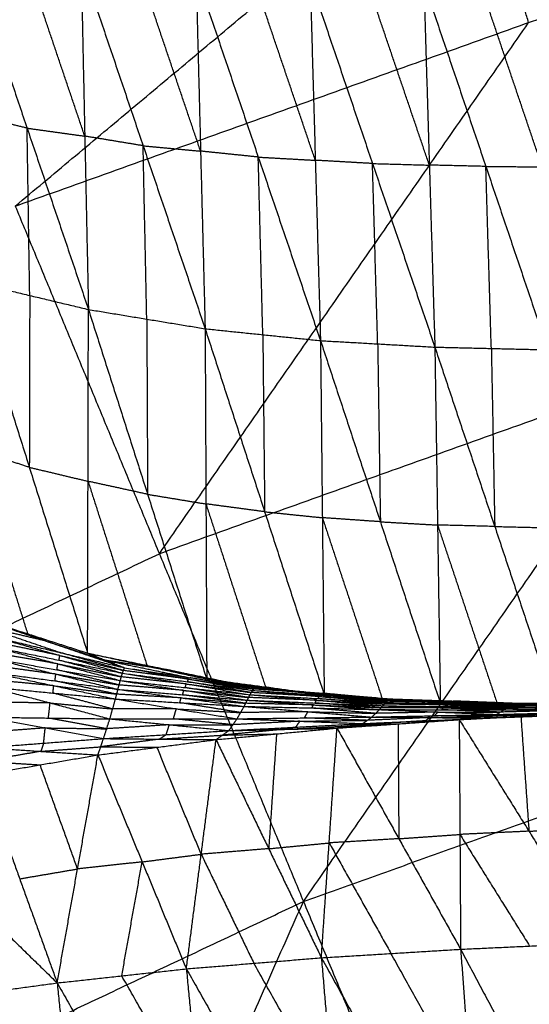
# Model space of a CAD drawing. Header units: millimetres. Extents: x -106 to 110, y -96 to 120.
# Tile 405 of 656: x -31.39 to -27.4, y 85.96 to 93.66. Entities that reach past the tile are written whole.
import ezdxf

# ---------------------------------------------------------------- set-up
doc = ezdxf.new("R2010")
doc.units = ezdxf.units.MM
doc.header["$MEASUREMENT"] = 0
doc.layers.add('Default', color=7, linetype='Continuous', true_color=0x000000)

msp = doc.modelspace()

# ---------------------------------------------------------------- linework, layer by layer
at = {"layer": 'Default'}
for points in [[(-31.4201, 92.202, 6.9532), (-27.8725, 95.1714, 7.4488), (-24.3249, 98.1408, 7.9444)], [(-27.4073, 93.6378, 6.9532), (-27.6399, 94.4046, 7.201), (-27.8725, 95.1714, 7.4488)], [(-31.4201, 92.202, 6.9532), (-27.4073, 93.6378, 6.9532), (-23.3945, 95.0736, 6.9532)], [(-29.1674, 86.7634, 5.5886), (-26.2809, 90.9185, 6.2709), (-23.3945, 95.0736, 6.9532)], [(-31.8064, 94.2299, 2.0379), (-31.3272, 92.8117, 2.0307), (-30.848, 91.3935, 2.0235)], [(-30.8767, 92.7494, 1.9065), (-31.1163, 93.4585, 1.9101), (-31.3559, 94.1676, 1.9137)], [(-30.9053, 94.1053, 1.7894), (-30.8767, 92.7494, 1.9065), (-30.848, 91.3935, 2.0235)], [(-30.9053, 94.1053, 1.7894), (-30.4206, 92.6741, 1.811), (-29.936, 91.2429, 1.8326)], [(-29.9715, 92.632, 1.707), (-30.2139, 93.3476, 1.6962), (-30.4562, 94.0632, 1.6854)], [(-30.0071, 94.0211, 1.5815), (-29.9715, 92.632, 1.707), (-29.936, 91.2429, 1.8326)], [(-30.0071, 94.0211, 1.5815), (-29.5207, 92.5855, 1.6289), (-29.0343, 91.1499, 1.6763)], [(-29.0747, 92.5605, 1.5432), (-29.3179, 93.2783, 1.5195), (-29.5611, 93.9961, 1.4958)], [(-29.1151, 93.9711, 1.4102), (-29.0747, 92.5605, 1.5432), (-29.0343, 91.1499, 1.6763)], [(-29.1151, 93.9711, 1.4102), (-28.6278, 92.5351, 1.4786), (-28.1404, 91.0991, 1.547)], [(-28.1835, 92.5227, 1.4076), (-28.4272, 93.2408, 1.3733), (-28.6709, 93.9588, 1.3391)], [(-28.2267, 93.9464, 1.2681), (-28.1835, 92.5227, 1.4076), (-28.1404, 91.0991, 1.547)], [(-28.2267, 93.9464, 1.2681), (-27.742, 92.5124, 1.3535), (-27.2574, 91.0784, 1.439)], [(-27.3016, 92.509, 1.2942), (-27.5439, 93.226, 1.2515), (-27.7862, 93.943, 1.2088)], [(-30.2937, 89.4827, 6.2709), (-28.8505, 91.5602, 6.612), (-27.4073, 93.6378, 6.9532)], [(-31.3272, 92.8117, 2.0307), (-31.5566, 92.8666, 2.0883), (-31.7861, 92.9214, 2.1458)], [(-31.3069, 91.5032, 2.1386), (-31.317, 92.1575, 2.0847), (-31.3272, 92.8117, 2.0307)], [(-31.3272, 92.8117, 2.0307), (-31.1019, 92.7806, 1.9686), (-30.8767, 92.7494, 1.9065)], [(-30.4206, 92.6741, 1.811), (-30.6486, 92.7117, 1.8587), (-30.8767, 92.7494, 1.9065)], [(-30.392, 91.3182, 1.928), (-30.4063, 91.9962, 1.8695), (-30.4206, 92.6741, 1.811)], [(-30.4206, 92.6741, 1.811), (-30.1961, 92.6531, 1.759), (-29.9715, 92.632, 1.707)], [(-29.5207, 92.5855, 1.6289), (-29.7461, 92.6088, 1.668), (-29.9715, 92.632, 1.707)], [(-29.4851, 91.1964, 1.7544), (-29.5029, 91.8909, 1.6917), (-29.5207, 92.5855, 1.6289)], [(-29.5207, 92.5855, 1.6289), (-29.2977, 92.573, 1.5861), (-29.0747, 92.5605, 1.5432)], [(-28.6278, 92.5351, 1.4786), (-28.8513, 92.5478, 1.5109), (-29.0747, 92.5605, 1.5432)], [(-28.5874, 91.1245, 1.6116), (-28.6076, 91.8298, 1.5451), (-28.6278, 92.5351, 1.4786)], [(-28.6278, 92.5351, 1.4786), (-28.4057, 92.5289, 1.4431), (-28.1835, 92.5227, 1.4076)], [(-27.742, 92.5124, 1.3535), (-27.9628, 92.5176, 1.3806), (-28.1835, 92.5227, 1.4076)], [(-27.6989, 91.0887, 1.493), (-27.7205, 91.8006, 1.4233), (-27.742, 92.5124, 1.3535)], [(-27.742, 92.5124, 1.3535), (-27.5218, 92.5107, 1.3239), (-27.3016, 92.509, 1.2942)], [(-31.4201, 92.202, 6.9532), (-30.2937, 89.4827, 6.2709), (-29.1674, 86.7634, 5.5886)], [(-31.7657, 91.6128, 2.2537), (-31.31, 90.1593, 2.6847), (-30.8544, 88.7058, 3.1157)], [(-31.7657, 91.6128, 2.2537), (-31.3069, 91.5032, 2.1386), (-30.848, 91.3935, 2.0235)], [(-31.3069, 91.5032, 2.1386), (-31.3085, 90.8313, 2.4117), (-31.31, 90.1593, 2.6847)], [(-30.8544, 88.7058, 3.1157), (-30.8512, 90.0497, 2.5696), (-30.848, 91.3935, 2.0235)], [(-30.848, 91.3935, 2.0235), (-30.392, 91.3182, 1.928), (-29.936, 91.2429, 1.8326)], [(-30.848, 91.3935, 2.0235), (-30.3856, 89.9479, 2.4985), (-29.9232, 88.5022, 2.9735)], [(-30.392, 91.3182, 1.928), (-30.3888, 90.6331, 2.2133), (-30.3856, 89.9479, 2.4985)], [(-29.936, 91.2429, 1.8326), (-29.9296, 89.8726, 2.403), (-29.9232, 88.5022, 2.9735)], [(-29.936, 91.2429, 1.8326), (-29.4851, 91.1964, 1.7544), (-29.0343, 91.1499, 1.6763)], [(-29.936, 91.2429, 1.8326), (-29.4707, 89.8114, 2.345), (-29.0053, 88.3798, 2.8573)], [(-29.4851, 91.1964, 1.7544), (-29.4779, 90.5039, 2.0497), (-29.4707, 89.8114, 2.345)], [(-29.0343, 91.1499, 1.6763), (-29.0198, 89.7649, 2.2668), (-29.0053, 88.3798, 2.8573)], [(-29.0343, 91.1499, 1.6763), (-28.5874, 91.1245, 1.6116), (-28.1404, 91.0991, 1.547)], [(-29.0343, 91.1499, 1.6763), (-28.5662, 89.733, 2.2183), (-28.0981, 88.316, 2.7603)], [(-28.5874, 91.1245, 1.6116), (-28.5768, 90.4287, 1.915), (-28.5662, 89.733, 2.2183)], [(-28.1404, 91.0991, 1.547), (-28.1192, 89.7076, 2.1537), (-28.0981, 88.316, 2.7603)], [(-28.1404, 91.0991, 1.547), (-27.6989, 91.0887, 1.493), (-27.2574, 91.0784, 1.439)], [(-28.1404, 91.0991, 1.547), (-27.6724, 89.6962, 2.1124), (-27.2043, 88.2934, 2.6778)], [(-27.6989, 91.0887, 1.493), (-27.6856, 90.3925, 1.8027), (-27.6724, 89.6962, 2.1124)], [(-26.2809, 90.9185, 6.2709), (-28.2873, 90.2006, 6.2709), (-30.2937, 89.4827, 6.2709)], [(-31.779, 90.3105, 2.7715), (-31.5512, 89.5837, 2.987), (-31.3234, 88.857, 3.2025)], [(-31.31, 90.1593, 2.6847), (-31.5445, 90.2349, 2.7281), (-31.779, 90.3105, 2.7715)], [(-31.31, 90.1593, 2.6847), (-31.0806, 90.1045, 2.6271), (-30.8512, 90.0497, 2.5696)], [(-30.8512, 90.0497, 2.5696), (-30.62, 89.3269, 2.8071), (-30.3888, 88.604, 3.0446)], [(-30.3856, 89.9479, 2.4985), (-30.6184, 89.9988, 2.534), (-30.8512, 90.0497, 2.5696)], [(-30.3856, 89.9479, 2.4985), (-30.1576, 89.9102, 2.4508), (-29.9296, 89.8726, 2.403)], [(-29.9296, 89.8726, 2.403), (-29.6969, 89.1568, 2.6592), (-29.4643, 88.441, 2.9154)], [(-29.4707, 89.8114, 2.345), (-29.7001, 89.842, 2.374), (-29.9296, 89.8726, 2.403)], [(-29.4707, 89.8114, 2.345), (-29.2452, 89.7881, 2.3059), (-29.0198, 89.7649, 2.2668)], [(-29.0198, 89.7649, 2.2668), (-28.7858, 89.0564, 2.5378), (-28.5517, 88.3479, 2.8088)], [(-28.5662, 89.733, 2.2183), (-28.793, 89.7489, 2.2426), (-29.0198, 89.7649, 2.2668)], [(-28.5662, 89.733, 2.2183), (-28.3427, 89.7203, 2.186), (-28.1192, 89.7076, 2.1537)], [(-28.1192, 89.7076, 2.1537), (-27.8852, 89.0061, 2.4364), (-27.6512, 88.3047, 2.7191)], [(-27.6724, 89.6962, 2.1124), (-27.8958, 89.7019, 2.133), (-28.1192, 89.7076, 2.1537)], [(-27.6724, 89.6962, 2.1124), (-27.4516, 89.6911, 2.0854), (-27.2308, 89.6859, 2.0584)], [(-33.8853, 87.784, 6.2709), (-32.0895, 88.6333, 6.2709), (-30.2937, 89.4827, 6.2709)], [(-29.1674, 86.7634, 5.5886), (-25.4265, 88.1019, 5.5886), (-21.6857, 89.4404, 5.5886)], [(-31.7923, 89.0081, 3.2892), (-31.3234, 88.857, 3.2025), (-30.8544, 88.7058, 3.1157)], [(-31.7923, 89.0081, 3.2892), (-31.1791, 88.7996, 3.1044), (-30.5659, 88.5911, 2.9196)], [(-31.6762, 88.9172, 3.1507), (-31.3696, 88.813, 3.0583), (-31.063, 88.7087, 2.9659)], [(-31.1791, 88.7996, 3.1044), (-31.4277, 88.8584, 3.1276), (-31.6762, 88.9172, 3.1507)], [(-31.5601, 88.8263, 3.0121), (-31.0711, 88.6874, 2.936), (-30.582, 88.5485, 2.86)], [(-31.5601, 88.8263, 3.0121), (-31.063, 88.7087, 2.9659), (-30.5659, 88.5911, 2.9196)], [(-31.3234, 88.857, 3.2025), (-31.2512, 88.8283, 3.1535), (-31.1791, 88.7996, 3.1044)], [(-31.1791, 88.7996, 3.1044), (-30.9446, 88.724, 3.0611), (-30.7101, 88.6484, 3.0177)], [(-31.5748, 88.7523, 2.9213), (-31.087, 88.6217, 2.8681), (-30.5992, 88.4912, 2.8148)], [(-31.5748, 88.7523, 2.9213), (-31.0784, 88.6504, 2.8906), (-30.582, 88.5485, 2.86)], [(-31.0711, 88.6874, 2.936), (-31.3192, 88.7384, 2.9514), (-31.5674, 88.7893, 2.9667)], [(-31.5887, 88.6604, 2.8516), (-31.1029, 88.5413, 2.819), (-30.6172, 88.4222, 2.7864)], [(-31.5887, 88.6604, 2.8516), (-31.0939, 88.5758, 2.8332), (-30.5992, 88.4912, 2.8148)], [(-31.087, 88.6217, 2.8681), (-31.3344, 88.664, 2.8773), (-31.5817, 88.7063, 2.8865)], [(-31.0784, 88.6504, 2.8906), (-31.0747, 88.6689, 2.9133), (-31.0711, 88.6874, 2.936)], [(-30.5906, 88.5199, 2.8374), (-30.8345, 88.5851, 2.864), (-31.0784, 88.6504, 2.8906)], [(-31.0711, 88.6874, 2.936), (-30.8225, 88.6286, 2.9129), (-30.5739, 88.5698, 2.8898)], [(-30.5739, 88.5698, 2.8898), (-30.8185, 88.6392, 2.9278), (-31.063, 88.7087, 2.9659)], [(-30.8544, 88.7058, 3.1157), (-30.7101, 88.6484, 3.0177), (-30.5659, 88.5911, 2.9196)], [(-30.8544, 88.7058, 3.1157), (-30.3888, 88.604, 3.0446), (-29.9232, 88.5022, 2.9735)], [(-30.8544, 88.7058, 3.1157), (-30.2005, 88.5709, 2.9749), (-29.5467, 88.436, 2.8341)], [(-30.7101, 88.6484, 3.0177), (-30.3832, 88.581, 2.9473), (-30.0563, 88.5135, 2.8769)], [(-30.2005, 88.5709, 2.9749), (-30.4553, 88.6097, 2.9963), (-30.7101, 88.6484, 3.0177)], [(-31.1029, 88.5413, 2.819), (-31.349, 88.5743, 2.8237), (-31.5952, 88.6074, 2.8284)], [(-31.0939, 88.5758, 2.8332), (-31.0905, 88.5988, 2.8507), (-31.087, 88.6217, 2.8681)], [(-30.6082, 88.4567, 2.8006), (-30.8511, 88.5162, 2.8169), (-31.0939, 88.5758, 2.8332)], [(-31.087, 88.6217, 2.8681), (-30.8388, 88.5708, 2.8527), (-30.5906, 88.5199, 2.8374)], [(-30.582, 88.5485, 2.86), (-30.5739, 88.5698, 2.8898), (-30.5659, 88.5911, 2.9196)], [(-30.0653, 88.5026, 2.8584), (-30.3196, 88.5362, 2.8741), (-30.5739, 88.5698, 2.8898)], [(-30.5659, 88.5911, 2.9196), (-30.0653, 88.5026, 2.8584), (-29.5648, 88.4142, 2.7971)], [(-30.5659, 88.5911, 2.9196), (-30.0563, 88.5135, 2.8769), (-29.5467, 88.436, 2.8341)], [(-30.3888, 88.604, 3.0446), (-30.2947, 88.5875, 3.0097), (-30.2005, 88.5709, 2.9749)], [(-30.2005, 88.5709, 2.9749), (-29.9677, 88.52, 2.9394), (-29.7349, 88.4691, 2.9038)], [(-31.1191, 88.4505, 2.7875), (-31.3636, 88.4739, 2.7891), (-31.6081, 88.4972, 2.7907)], [(-31.6017, 88.5544, 2.8051), (-31.1191, 88.4505, 2.7875), (-30.6366, 88.3466, 2.77)], [(-31.6017, 88.5544, 2.8051), (-31.1094, 88.4883, 2.7957), (-30.6172, 88.4222, 2.7864)], [(-31.1094, 88.4883, 2.7957), (-31.1062, 88.5148, 2.8074), (-31.1029, 88.5413, 2.819)], [(-31.1029, 88.5413, 2.819), (-30.8556, 88.499, 2.8098), (-30.6082, 88.4567, 2.8006)], [(-30.6172, 88.4222, 2.7864), (-30.6082, 88.4567, 2.8006), (-30.5992, 88.4912, 2.8148)], [(-30.5992, 88.4912, 2.8148), (-30.5906, 88.5199, 2.8374), (-30.582, 88.5485, 2.86)], [(-30.5992, 88.4912, 2.8148), (-30.1029, 88.4142, 2.7844), (-29.6066, 88.3372, 2.7539)], [(-30.5992, 88.4912, 2.8148), (-30.092, 88.4358, 2.7922), (-29.5848, 88.3804, 2.7696)], [(-30.0834, 88.4645, 2.8148), (-30.337, 88.4922, 2.8261), (-30.5906, 88.5199, 2.8374)], [(-30.582, 88.5485, 2.86), (-30.0834, 88.4645, 2.8148), (-29.5848, 88.3804, 2.7696)], [(-30.582, 88.5485, 2.86), (-30.0734, 88.4814, 2.8285), (-29.5648, 88.4142, 2.7971)], [(-30.0734, 88.4814, 2.8285), (-30.0693, 88.492, 2.8434), (-30.0653, 88.5026, 2.8584)], [(-30.0653, 88.5026, 2.8584), (-29.8105, 88.4638, 2.837), (-29.5557, 88.4251, 2.8156)], [(-29.5557, 88.4251, 2.8156), (-29.806, 88.4693, 2.8462), (-30.0563, 88.5135, 2.8769)], [(-29.9232, 88.5022, 2.9735), (-29.7349, 88.4691, 2.9038), (-29.5467, 88.436, 2.8341)], [(-29.9232, 88.5022, 2.9735), (-29.4643, 88.441, 2.9154), (-29.0053, 88.3798, 2.8573)], [(-31.6145, 88.4401, 2.7762), (-31.1477, 88.3158, 2.77), (-30.6809, 88.1914, 2.7638)], [(-31.6145, 88.4401, 2.7762), (-31.1255, 88.3934, 2.7731), (-30.6366, 88.3466, 2.77)], [(-31.1255, 88.3934, 2.7731), (-31.1223, 88.4219, 2.7803), (-31.1191, 88.4505, 2.7875)], [(-31.1191, 88.4505, 2.7875), (-30.873, 88.4174, 2.7829), (-30.6269, 88.3844, 2.7782)], [(-30.6269, 88.3844, 2.7782), (-30.8681, 88.4363, 2.787), (-31.1094, 88.4883, 2.7957)], [(-30.6366, 88.3466, 2.77), (-30.6269, 88.3844, 2.7782), (-30.6172, 88.4222, 2.7864)], [(-30.6172, 88.4222, 2.7864), (-30.1239, 88.3557, 2.7662), (-29.6307, 88.2892, 2.746)], [(-30.6172, 88.4222, 2.7864), (-30.1119, 88.3797, 2.7701), (-29.6066, 88.3372, 2.7539)], [(-30.1029, 88.4142, 2.7844), (-30.3556, 88.4355, 2.7925), (-30.6082, 88.4567, 2.8006)], [(-30.1119, 88.3797, 2.7701), (-30.1074, 88.397, 2.7772), (-30.1029, 88.4142, 2.7844)], [(-30.1029, 88.4142, 2.7844), (-29.8493, 88.3865, 2.7731), (-29.5957, 88.3588, 2.7617)], [(-30.092, 88.4358, 2.7922), (-30.0877, 88.4501, 2.8035), (-30.0834, 88.4645, 2.8148)], [(-29.5957, 88.3588, 2.7617), (-29.8439, 88.3973, 2.777), (-30.092, 88.4358, 2.7922)], [(-30.0834, 88.4645, 2.8148), (-29.8291, 88.4309, 2.7991), (-29.5748, 88.3973, 2.7833)], [(-29.5748, 88.3973, 2.7833), (-29.8241, 88.4393, 2.8059), (-30.0734, 88.4814, 2.8285)], [(-29.7349, 88.4691, 2.9038), (-29.5055, 88.4385, 2.8748), (-29.276, 88.4079, 2.8457)], [(-29.5848, 88.3804, 2.7696), (-29.5748, 88.3973, 2.7833), (-29.5648, 88.4142, 2.7971)], [(-29.5648, 88.4142, 2.7971), (-29.5557, 88.4251, 2.8156), (-29.5467, 88.436, 2.8341)], [(-29.5648, 88.4142, 2.7971), (-29.044, 88.3668, 2.7554), (-28.5233, 88.3195, 2.7138)], [(-29.5648, 88.4142, 2.7971), (-29.0334, 88.3763, 2.7633), (-28.502, 88.3383, 2.7294)], [(-29.0243, 88.3871, 2.7818), (-29.29, 88.4061, 2.7987), (-29.5557, 88.4251, 2.8156)], [(-29.5467, 88.436, 2.8341), (-29.276, 88.4079, 2.8457), (-29.0053, 88.3798, 2.8573)], [(-29.5467, 88.436, 2.8341), (-29.0243, 88.3871, 2.7818), (-28.502, 88.3383, 2.7294)], [(-29.5467, 88.436, 2.8341), (-29.0149, 88.3918, 2.7926), (-28.4831, 88.3476, 2.7512)], [(-29.276, 88.4079, 2.8457), (-29.3701, 88.4245, 2.8806), (-29.4643, 88.441, 2.9154)], [(-30.6587, 88.269, 2.7669), (-30.8921, 88.3312, 2.77), (-31.1255, 88.3934, 2.7731)], [(-30.6809, 88.1914, 2.7638), (-30.6587, 88.269, 2.7669), (-30.6366, 88.3466, 2.77)], [(-30.6366, 88.3466, 2.77), (-30.1615, 88.2693, 2.7577), (-29.6865, 88.192, 2.7455)], [(-30.6366, 88.3466, 2.77), (-30.1336, 88.3179, 2.758), (-29.6307, 88.2892, 2.746)], [(-30.1239, 88.3557, 2.7662), (-30.3754, 88.37, 2.7722), (-30.6269, 88.3844, 2.7782)], [(-30.1336, 88.3179, 2.758), (-30.1288, 88.3368, 2.7621), (-30.1239, 88.3557, 2.7662)], [(-30.1239, 88.3557, 2.7662), (-29.8713, 88.3345, 2.7581), (-29.6187, 88.3132, 2.75)], [(-29.6187, 88.3132, 2.75), (-29.8653, 88.3465, 2.7601), (-30.1119, 88.3797, 2.7701)], [(-29.6307, 88.2892, 2.746), (-29.6187, 88.3132, 2.75), (-29.6066, 88.3372, 2.7539)], [(-29.6066, 88.3372, 2.7539), (-29.5957, 88.3588, 2.7617), (-29.5848, 88.3804, 2.7696)], [(-29.6066, 88.3372, 2.7539), (-29.0898, 88.3004, 2.7288), (-28.5729, 88.2636, 2.7037)], [(-29.6066, 88.3372, 2.7539), (-29.0767, 88.3153, 2.7301), (-28.5468, 88.2933, 2.7063)], [(-29.0658, 88.3368, 2.7379), (-29.3308, 88.3478, 2.7498), (-29.5957, 88.3588, 2.7617)], [(-29.5848, 88.3804, 2.7696), (-29.0658, 88.3368, 2.7379), (-28.5468, 88.2933, 2.7063)], [(-29.5848, 88.3804, 2.7696), (-29.0541, 88.35, 2.7417), (-28.5233, 88.3195, 2.7138)], [(-29.044, 88.3668, 2.7554), (-29.3094, 88.3821, 2.7694), (-29.5748, 88.3973, 2.7833)], [(-29.276, 88.4079, 2.8457), (-29.1454, 88.3998, 2.8192), (-29.0149, 88.3918, 2.7926)], [(-29.0767, 88.3153, 2.7301), (-29.0713, 88.3261, 2.734), (-29.0658, 88.3368, 2.7379)], [(-29.0658, 88.3368, 2.7379), (-28.8004, 88.3216, 2.724), (-28.5351, 88.3064, 2.71)], [(-29.0541, 88.35, 2.7417), (-29.049, 88.3584, 2.7486), (-29.044, 88.3668, 2.7554)], [(-28.5351, 88.3064, 2.71), (-28.7946, 88.3282, 2.7259), (-29.0541, 88.35, 2.7417)], [(-29.044, 88.3668, 2.7554), (-28.7783, 88.3479, 2.7385), (-28.5127, 88.3289, 2.7216)], [(-29.0334, 88.3763, 2.7633), (-29.0289, 88.3817, 2.7725), (-29.0243, 88.3871, 2.7818)], [(-28.5127, 88.3289, 2.7216), (-28.773, 88.3526, 2.7424), (-29.0334, 88.3763, 2.7633)], [(-29.0243, 88.3871, 2.7818), (-28.7584, 88.365, 2.761), (-28.4925, 88.3429, 2.7403)], [(-28.4925, 88.3429, 2.7403), (-28.7537, 88.3674, 2.7665), (-29.0149, 88.3918, 2.7926)], [(-29.0149, 88.3918, 2.7926), (-28.8795, 88.3777, 2.7984), (-28.7442, 88.3637, 2.8042)], [(-29.0053, 88.3798, 2.8573), (-28.7442, 88.3637, 2.8042), (-28.4831, 88.3476, 2.7512)], [(-29.0053, 88.3798, 2.8573), (-28.5517, 88.3479, 2.8088), (-28.0981, 88.316, 2.7603)], [(-28.7442, 88.3637, 2.8042), (-28.5174, 88.3478, 2.78), (-28.2906, 88.3318, 2.7557)], [(-28.2906, 88.3318, 2.7557), (-28.4211, 88.3399, 2.7823), (-28.5517, 88.3479, 2.8088)], [(-28.5233, 88.3195, 2.7138), (-28.5127, 88.3289, 2.7216), (-28.502, 88.3383, 2.7294)], [(-28.502, 88.3383, 2.7294), (-28.4925, 88.3429, 2.7403), (-28.4831, 88.3476, 2.7512)], [(-28.502, 88.3383, 2.7294), (-28.0264, 88.3188, 2.6931), (-27.5508, 88.2993, 2.6568)], [(-28.502, 88.3383, 2.7294), (-28.016, 88.3244, 2.6977), (-27.5301, 88.3106, 2.666)], [(-28.0066, 88.3291, 2.7086), (-28.2496, 88.336, 2.7245), (-28.4925, 88.3429, 2.7403)], [(-28.4831, 88.3476, 2.7512), (-28.2906, 88.3318, 2.7557), (-28.0981, 88.316, 2.7603)], [(-28.4831, 88.3476, 2.7512), (-28.0066, 88.3291, 2.7086), (-27.5301, 88.3106, 2.666)], [(-28.4831, 88.3476, 2.7512), (-27.9974, 88.3309, 2.7152), (-27.5118, 88.3141, 2.6792)], [(-31.1477, 88.3158, 2.77), (-31.3878, 88.319, 2.7693), (-31.6278, 88.3223, 2.7685)], [(-31.161, 88.1979, 2.7623), (-31.1543, 88.2568, 2.7661), (-31.1477, 88.3158, 2.77)], [(-31.1477, 88.3158, 2.77), (-30.9032, 88.2924, 2.7684), (-30.6587, 88.269, 2.7669)], [(-30.1615, 88.2693, 2.7577), (-30.4101, 88.2692, 2.7623), (-30.6587, 88.269, 2.7669)], [(-30.1837, 88.1917, 2.7546), (-30.1726, 88.2305, 2.7562), (-30.1615, 88.2693, 2.7577)], [(-30.1615, 88.2693, 2.7577), (-29.9101, 88.255, 2.7518), (-29.6586, 88.2406, 2.7458)], [(-29.6586, 88.2406, 2.7458), (-29.8961, 88.2793, 2.7519), (-30.1336, 88.3179, 2.758)], [(-29.6865, 88.192, 2.7455), (-29.6586, 88.2406, 2.7458), (-29.6307, 88.2892, 2.746)], [(-29.6307, 88.2892, 2.746), (-29.132, 88.2473, 2.7261), (-28.6334, 88.2055, 2.7061)], [(-29.6307, 88.2892, 2.746), (-29.1018, 88.2764, 2.7249), (-28.5729, 88.2636, 2.7037)], [(-29.0898, 88.3004, 2.7288), (-29.3542, 88.3068, 2.7394), (-29.6187, 88.3132, 2.75)], [(-29.1018, 88.2764, 2.7249), (-29.0958, 88.2884, 2.7268), (-29.0898, 88.3004, 2.7288)], [(-28.6031, 88.2345, 2.7049), (-28.8525, 88.2555, 2.7149), (-29.1018, 88.2764, 2.7249)], [(-29.0898, 88.3004, 2.7288), (-28.8248, 88.2894, 2.7169), (-28.5598, 88.2784, 2.705)], [(-28.5598, 88.2784, 2.705), (-28.8183, 88.2968, 2.7175), (-29.0767, 88.3153, 2.7301)], [(-28.6334, 88.2055, 2.7061), (-28.6031, 88.2345, 2.7049), (-28.5729, 88.2636, 2.7037)], [(-28.5729, 88.2636, 2.7037), (-28.5598, 88.2784, 2.705), (-28.5468, 88.2933, 2.7063)], [(-28.5729, 88.2636, 2.7037), (-28.1156, 88.2447, 2.6802), (-27.6584, 88.2259, 2.6567)], [(-28.5729, 88.2636, 2.7037), (-28.0861, 88.263, 2.6785), (-27.5992, 88.2625, 2.6533)], [(-28.073, 88.2779, 2.6798), (-28.3164, 88.2782, 2.6924), (-28.5598, 88.2784, 2.705)], [(-28.5468, 88.2933, 2.7063), (-28.5351, 88.3064, 2.71), (-28.5233, 88.3195, 2.7138)], [(-28.5468, 88.2933, 2.7063), (-28.073, 88.2779, 2.6798), (-27.5992, 88.2625, 2.6533)], [(-28.5468, 88.2933, 2.7063), (-28.0603, 88.2877, 2.6799), (-27.5737, 88.2822, 2.6534)], [(-28.0485, 88.3008, 2.6836), (-28.2918, 88.3036, 2.6968), (-28.5351, 88.3064, 2.71)], [(-28.5233, 88.3195, 2.7138), (-28.0485, 88.3008, 2.6836), (-27.5737, 88.2822, 2.6534)], [(-28.5233, 88.3195, 2.7138), (-28.037, 88.3094, 2.6853), (-27.5508, 88.2993, 2.6568)], [(-28.0264, 88.3188, 2.6931), (-28.2695, 88.3239, 2.7074), (-28.5127, 88.3289, 2.7216)], [(-28.2906, 88.3318, 2.7557), (-28.144, 88.3313, 2.7355), (-27.9974, 88.3309, 2.7152)], [(-27.8049, 88.3151, 2.7198), (-28.0478, 88.3234, 2.7378), (-28.2906, 88.3318, 2.7557)], [(-28.0981, 88.316, 2.7603), (-27.8049, 88.3151, 2.7198), (-27.5118, 88.3141, 2.6792)], [(-28.0981, 88.316, 2.7603), (-27.6512, 88.3047, 2.7191), (-27.2043, 88.2934, 2.6778)], [(-28.0861, 88.263, 2.6785), (-28.0795, 88.2705, 2.6791), (-28.073, 88.2779, 2.6798)], [(-27.6288, 88.2442, 2.655), (-27.8574, 88.2536, 2.6667), (-28.0861, 88.263, 2.6785)], [(-28.073, 88.2779, 2.6798), (-27.8298, 88.2751, 2.6666), (-27.5865, 88.2723, 2.6534)], [(-28.0603, 88.2877, 2.6799), (-28.0544, 88.2943, 2.6817), (-28.0485, 88.3008, 2.6836)], [(-27.5865, 88.2723, 2.6534), (-27.8234, 88.28, 2.6666), (-28.0603, 88.2877, 2.6799)], [(-28.0485, 88.3008, 2.6836), (-27.8054, 88.2958, 2.6694), (-27.5623, 88.2907, 2.6551)], [(-28.037, 88.3094, 2.6853), (-28.0317, 88.3141, 2.6892), (-28.0264, 88.3188, 2.6931)], [(-27.5623, 88.2907, 2.6551), (-27.7997, 88.3001, 2.6702), (-28.037, 88.3094, 2.6853)], [(-28.0264, 88.3188, 2.6931), (-27.7834, 88.3119, 2.6773), (-27.5404, 88.305, 2.6614)], [(-28.016, 88.3244, 2.6977), (-28.0113, 88.3268, 2.7032), (-28.0066, 88.3291, 2.7086)], [(-27.5404, 88.305, 2.6614), (-27.7782, 88.3147, 2.6796), (-28.016, 88.3244, 2.6977)], [(-28.0066, 88.3291, 2.7086), (-27.7638, 88.3207, 2.6906), (-27.5209, 88.3124, 2.6726)], [(-27.5209, 88.3124, 2.6726), (-27.7592, 88.3216, 2.6939), (-27.9974, 88.3309, 2.7152)], [(-27.8049, 88.3151, 2.7198), (-27.5815, 88.3094, 2.6991), (-27.3581, 88.3038, 2.6785)], [(-27.6512, 88.3047, 2.7191), (-27.7281, 88.3099, 2.7194), (-27.8049, 88.3151, 2.7198)], [(-27.6584, 88.2259, 2.6567), (-27.6288, 88.2442, 2.655), (-27.5992, 88.2625, 2.6533)], [(-27.0766, 88.2592, 2.6221), (-27.3527, 88.2517, 2.6385), (-27.6288, 88.2442, 2.655)], [(-27.5992, 88.2625, 2.6533), (-27.5865, 88.2723, 2.6534), (-27.5737, 88.2822, 2.6534)], [(-27.5992, 88.2625, 2.6533), (-27.0499, 88.2709, 2.6205), (-26.5005, 88.2794, 2.5876)], [(-27.5992, 88.2625, 2.6533), (-27.0766, 88.2592, 2.6221), (-26.554, 88.2558, 2.5909)], [(-27.0371, 88.2808, 2.6205), (-27.3118, 88.2765, 2.637), (-27.5865, 88.2723, 2.6534)], [(-27.5737, 88.2822, 2.6534), (-27.5623, 88.2907, 2.6551), (-27.5508, 88.2993, 2.6568)], [(-27.5737, 88.2822, 2.6534), (-27.0256, 88.2875, 2.6201), (-26.4774, 88.2928, 2.5867)], [(-27.5737, 88.2822, 2.6534), (-27.0371, 88.2808, 2.6205), (-26.5005, 88.2794, 2.5876)], [(-27.0141, 88.2961, 2.6217), (-27.2882, 88.2934, 2.6384), (-27.5623, 88.2907, 2.6551)], [(-27.5508, 88.2993, 2.6568), (-27.5404, 88.305, 2.6614), (-27.5301, 88.3106, 2.666)], [(-27.5508, 88.2993, 2.6568), (-27.0037, 88.3019, 2.6223), (-26.4567, 88.3045, 2.5879)], [(-27.5508, 88.2993, 2.6568), (-27.0141, 88.2961, 2.6217), (-26.4774, 88.2928, 2.5867)], [(-26.9934, 88.3075, 2.627), (-27.2669, 88.3062, 2.6442), (-27.5404, 88.305, 2.6614)], [(-27.5301, 88.3106, 2.666), (-27.5209, 88.3124, 2.6726), (-27.5118, 88.3141, 2.6792)], [(-27.5301, 88.3106, 2.666), (-26.984, 88.3111, 2.6297), (-26.438, 88.3116, 2.5934)], [(-27.5301, 88.3106, 2.666), (-26.9934, 88.3075, 2.627), (-26.4567, 88.3045, 2.5879)], [(-26.9749, 88.3129, 2.6363), (-27.2479, 88.3126, 2.6545), (-27.5209, 88.3124, 2.6726)], [(-27.5118, 88.3141, 2.6792), (-27.3581, 88.3038, 2.6785), (-27.2043, 88.2934, 2.6778)], [(-27.5118, 88.3141, 2.6792), (-26.9749, 88.3129, 2.6363), (-26.438, 88.3116, 2.5934)], [(-27.5118, 88.3141, 2.6792), (-26.9667, 88.3134, 2.6403), (-26.4216, 88.3126, 2.6014)], [(-31.6412, 88.2044, 2.7608), (-31.1857, 88.1206, 2.7876), (-30.7302, 88.0369, 2.8144)], [(-31.6412, 88.2044, 2.7608), (-31.161, 88.1979, 2.7623), (-30.6809, 88.1914, 2.7638)], [(-30.7055, 88.1141, 2.7891), (-30.9333, 88.156, 2.7757), (-31.161, 88.1979, 2.7623)], [(-30.7302, 88.0369, 2.8144), (-30.7055, 88.1141, 2.7891), (-30.6809, 88.1914, 2.7638)], [(-30.6809, 88.1914, 2.7638), (-30.1837, 88.1917, 2.7546), (-29.6865, 88.192, 2.7455)], [(-30.6809, 88.1914, 2.7638), (-30.2158, 88.1453, 2.7734), (-29.7507, 88.0992, 2.7831)], [(-29.7186, 88.1456, 2.7643), (-29.9511, 88.1687, 2.7595), (-30.1837, 88.1917, 2.7546)], [(-29.7507, 88.0992, 2.7831), (-29.7186, 88.1456, 2.7643), (-29.6865, 88.192, 2.7455)], [(-29.6865, 88.192, 2.7455), (-29.1599, 88.1988, 2.7258), (-28.6334, 88.2055, 2.7061)], [(-29.6865, 88.192, 2.7455), (-29.1951, 88.1732, 2.7395), (-28.7037, 88.1544, 2.7334)], [(-29.132, 88.2473, 2.7261), (-29.3953, 88.244, 2.7359), (-29.6586, 88.2406, 2.7458)], [(-29.1599, 88.1988, 2.7258), (-29.146, 88.223, 2.7259), (-29.132, 88.2473, 2.7261)], [(-28.6685, 88.1799, 2.7198), (-28.9142, 88.1893, 2.7228), (-29.1599, 88.1988, 2.7258)], [(-29.132, 88.2473, 2.7261), (-28.8676, 88.2409, 2.7155), (-28.6031, 88.2345, 2.7049)], [(-28.9053, 88.119, 2.7884), (-28.4276, 88.1522, 2.7532), (-27.95, 88.1855, 2.718)], [(-28.7037, 88.1544, 2.7334), (-28.6685, 88.1799, 2.7198), (-28.6334, 88.2055, 2.7061)], [(-28.7037, 88.1544, 2.7334), (-28.2155, 88.176, 2.7052), (-27.7273, 88.1977, 2.6769)], [(-28.7037, 88.1544, 2.7334), (-28.3269, 88.1699, 2.7257), (-27.95, 88.1855, 2.718)], [(-28.1804, 88.2016, 2.6915), (-28.4245, 88.1907, 2.7056), (-28.6685, 88.1799, 2.7198)], [(-28.6334, 88.2055, 2.7061), (-28.1459, 88.2157, 2.6814), (-27.6584, 88.2259, 2.6567)], [(-28.6334, 88.2055, 2.7061), (-28.1804, 88.2016, 2.6915), (-27.7273, 88.1977, 2.6769)], [(-28.1156, 88.2447, 2.6802), (-28.3594, 88.2396, 2.6925), (-28.6031, 88.2345, 2.7049)], [(-28.3269, 88.1699, 2.7257), (-28.0828, 88.1807, 2.7116), (-27.8387, 88.1916, 2.6974)], [(-28.2155, 88.176, 2.7052), (-28.1979, 88.1888, 2.6984), (-28.1804, 88.2016, 2.6915)], [(-28.1804, 88.2016, 2.6915), (-27.9366, 88.2067, 2.6792), (-27.6929, 88.2118, 2.6668)], [(-28.1459, 88.2157, 2.6814), (-28.1307, 88.2302, 2.6808), (-28.1156, 88.2447, 2.6802)], [(-27.6929, 88.2118, 2.6668), (-27.9194, 88.2137, 2.6741), (-28.1459, 88.2157, 2.6814)], [(-28.1156, 88.2447, 2.6802), (-27.8722, 88.2445, 2.6676), (-27.6288, 88.2442, 2.655)], [(-27.95, 88.1855, 2.718), (-27.468, 88.2103, 2.6823), (-26.986, 88.235, 2.6467)], [(-27.95, 88.1855, 2.718), (-27.8387, 88.1916, 2.6974), (-27.7273, 88.1977, 2.6769)], [(-27.95, 88.1855, 2.718), (-27.9445, 87.2874, 1.5549), (-27.9391, 86.3894, 0.3918)], [(-27.95, 88.1855, 2.718), (-27.405, 87.3126, 1.5102), (-26.8601, 86.4397, 0.3024)], [(-27.3567, 88.2164, 2.6618), (-27.5977, 88.204, 2.6796), (-27.8387, 88.1916, 2.6974)], [(-27.8387, 88.1916, 2.6974), (-27.6533, 88.2009, 2.6899), (-27.468, 88.2103, 2.6823)], [(-27.7273, 88.1977, 2.6769), (-27.172, 88.2193, 2.6413), (-26.6167, 88.2409, 2.6057)], [(-27.7273, 88.1977, 2.6769), (-27.3567, 88.2164, 2.6618), (-26.986, 88.235, 2.6467)], [(-27.7273, 88.1977, 2.6769), (-27.6929, 88.2118, 2.6668), (-27.6584, 88.2259, 2.6567)], [(-27.1375, 88.2334, 2.6312), (-27.4152, 88.2226, 2.649), (-27.6929, 88.2118, 2.6668)], [(-27.6584, 88.2259, 2.6567), (-27.1062, 88.2409, 2.6238), (-26.554, 88.2558, 2.5909)], [(-27.6584, 88.2259, 2.6567), (-27.1375, 88.2334, 2.6312), (-26.6167, 88.2409, 2.6057)], [(-27.468, 88.2103, 2.6823), (-27.4365, 87.7614, 2.0963), (-27.405, 87.3126, 1.5102)], [(-31.1857, 88.1206, 2.7876), (-31.4198, 88.1028, 2.7907), (-31.6539, 88.0851, 2.7939)], [(-31.1984, 88.0013, 2.8207), (-31.1921, 88.061, 2.8041), (-31.1857, 88.1206, 2.7876)], [(-31.1857, 88.1206, 2.7876), (-30.9456, 88.1174, 2.7883), (-30.7055, 88.1141, 2.7891)], [(-30.2158, 88.1453, 2.7734), (-30.4607, 88.1297, 2.7812), (-30.7055, 88.1141, 2.7891)], [(-30.2404, 88.068, 2.7987), (-30.2281, 88.1066, 2.7861), (-30.2158, 88.1453, 2.7734)], [(-30.2158, 88.1453, 2.7734), (-29.9672, 88.1454, 2.7689), (-29.7186, 88.1456, 2.7643)], [(-29.8507, 88.0289, 2.8563), (-29.378, 88.0739, 2.8224), (-28.9053, 88.119, 2.7884)], [(-29.328, 88.1091, 2.7858), (-29.5644, 88.0866, 2.8028), (-29.8007, 88.064, 2.8197)], [(-29.7507, 88.0992, 2.7831), (-29.2272, 88.1268, 2.7583), (-28.7037, 88.1544, 2.7334)], [(-29.7507, 88.0992, 2.7831), (-29.328, 88.1091, 2.7858), (-28.9053, 88.119, 2.7884)], [(-29.1951, 88.1732, 2.7395), (-29.4568, 88.1594, 2.7519), (-29.7186, 88.1456, 2.7643)], [(-29.328, 88.1091, 2.7858), (-29.0663, 88.1229, 2.7734), (-28.8045, 88.1367, 2.7609)], [(-29.2272, 88.1268, 2.7583), (-29.2776, 88.1179, 2.772), (-29.328, 88.1091, 2.7858)], [(-29.2272, 88.1268, 2.7583), (-29.2112, 88.15, 2.7489), (-29.1951, 88.1732, 2.7395)], [(-29.1951, 88.1732, 2.7395), (-28.9318, 88.1766, 2.7296), (-28.6685, 88.1799, 2.7198)], [(-29.0275, 86.3229, 0.4937), (-28.9664, 87.221, 1.6411), (-28.9053, 88.119, 2.7884)], [(-28.9053, 88.119, 2.7884), (-28.8045, 88.1367, 2.7609), (-28.7037, 88.1544, 2.7334)], [(-28.9053, 88.119, 2.7884), (-28.4222, 87.2542, 1.5901), (-27.9391, 86.3894, 0.3918)], [(-28.3269, 88.1699, 2.7257), (-28.5657, 88.1533, 2.7433), (-28.8045, 88.1367, 2.7609)], [(-28.8045, 88.1367, 2.7609), (-28.6161, 88.1445, 2.7571), (-28.4276, 88.1522, 2.7532)], [(-28.4276, 88.1522, 2.7532), (-28.4249, 87.7032, 2.1717), (-28.4222, 87.2542, 1.5901)], [(-28.2155, 88.176, 2.7052), (-28.2712, 88.173, 2.7154), (-28.3269, 88.1699, 2.7257)], [(-31.6667, 87.9657, 2.827), (-31.1984, 88.0013, 2.8207), (-30.7302, 88.0369, 2.8144)], [(-30.7737, 87.909, 2.9187), (-30.752, 87.9729, 2.8666), (-30.7302, 88.0369, 2.8144)], [(-30.7737, 87.909, 2.9187), (-30.3122, 87.9689, 2.8875), (-29.8507, 88.0289, 2.8563)], [(-30.2905, 88.0329, 2.8353), (-30.5212, 88.0029, 2.851), (-30.752, 87.9729, 2.8666)], [(-30.7302, 88.0369, 2.8144), (-30.2404, 88.068, 2.7987), (-29.7507, 88.0992, 2.7831)], [(-30.7302, 88.0369, 2.8144), (-30.2905, 88.0329, 2.8353), (-29.8507, 88.0289, 2.8563)], [(-30.2404, 88.068, 2.7987), (-30.2655, 88.0504, 2.817), (-30.2905, 88.0329, 2.8353)], [(-30.2905, 88.0329, 2.8353), (-30.0456, 88.0484, 2.8275), (-29.8007, 88.064, 2.8197)], [(-30.0825, 86.2363, 0.6056), (-29.9666, 87.1326, 1.731), (-29.8507, 88.0289, 2.8563)], [(-29.8507, 88.0289, 2.8563), (-29.8007, 88.064, 2.8197), (-29.7507, 88.0992, 2.7831)], [(-29.8507, 88.0289, 2.8563), (-29.4391, 87.1759, 1.675), (-29.0275, 86.3229, 0.4937)], [(-29.8007, 88.064, 2.8197), (-29.5894, 88.069, 2.8211), (-29.378, 88.0739, 2.8224)], [(-29.378, 88.0739, 2.8224), (-29.4086, 87.6249, 2.2487), (-29.4391, 87.1759, 1.675)], [(-27.9114, 83.7312, 5.1322), (-26.6689, 85.9166, 5.3604), (-25.4265, 88.1019, 5.5886)], [(-31.6667, 87.9657, 2.827), (-31.2202, 87.9374, 2.8729), (-30.7737, 87.909, 2.9187)], [(-31.1984, 88.0013, 2.8207), (-31.2093, 87.9693, 2.8468), (-31.2202, 87.9374, 2.8729)], [(-31.2202, 87.9374, 2.8729), (-30.9861, 87.9551, 2.8697), (-30.752, 87.9729, 2.8666)], [(-30.752, 87.9729, 2.8666), (-30.5321, 87.9709, 2.877), (-30.3122, 87.9689, 2.8875)], [(-29.9666, 87.1326, 1.731), (-30.1394, 87.5508, 2.3092), (-30.3122, 87.9689, 2.8875)], [(-31.6781, 87.7541, 2.9744), (-31.2259, 87.8315, 2.9466), (-30.7737, 87.909, 2.9187)], [(-31.2202, 87.9374, 2.8729), (-31.4463, 87.8986, 2.8868), (-31.6724, 87.8599, 2.9007)], [(-31.0922, 86.1263, 0.7276), (-30.933, 87.0176, 1.8232), (-30.7737, 87.909, 2.9187)], [(-30.7737, 87.909, 2.9187), (-30.4281, 87.0726, 1.7622), (-30.0825, 86.2363, 0.6056)], [(-31.6724, 87.8599, 2.9007), (-31.4491, 87.8457, 2.9237), (-31.2259, 87.8315, 2.9466)], [(-30.933, 87.0176, 1.8232), (-31.0794, 87.4246, 2.3849), (-31.2259, 87.8315, 2.9466)], [(-31.6781, 87.7541, 2.9744), (-31.3851, 86.9402, 1.851), (-31.0922, 86.1263, 0.7276)], [(-32.5663, 87.566, 3.0238), (-31.8293, 86.8461, 1.8757), (-31.0922, 86.1263, 0.7276)], [(-27.405, 87.3126, 1.5102), (-27.1641, 87.325, 1.4924), (-26.9231, 87.3374, 1.4746)], [(-28.4222, 87.2542, 1.5901), (-28.1834, 87.2708, 1.5725), (-27.9445, 87.2874, 1.5549)], [(-27.405, 87.3126, 1.5102), (-27.6748, 87.3, 1.5325), (-27.9445, 87.2874, 1.5549)], [(-27.9445, 87.2874, 1.5549), (-27.6721, 86.851, 0.951), (-27.3996, 86.4145, 0.3471)], [(-29.4391, 87.1759, 1.675), (-29.2028, 87.1984, 1.6581), (-28.9664, 87.221, 1.6411)], [(-28.4222, 87.2542, 1.5901), (-28.6943, 87.2376, 1.6156), (-28.9664, 87.221, 1.6411)], [(-28.9664, 87.221, 1.6411), (-28.7249, 86.7886, 1.0419), (-28.4833, 86.3562, 0.4428)], [(-30.4281, 87.0726, 1.7622), (-30.1974, 87.1026, 1.7466), (-29.9666, 87.1326, 1.731)], [(-29.4391, 87.1759, 1.675), (-29.7029, 87.1542, 1.703), (-29.9666, 87.1326, 1.731)], [(-29.9666, 87.1326, 1.731), (-29.7608, 86.7061, 1.1403), (-29.555, 86.2796, 0.5497)], [(-30.4281, 87.0726, 1.7622), (-30.6805, 87.0451, 1.7927), (-30.933, 87.0176, 1.8232)], [(-30.5874, 86.1813, 0.6666), (-30.5077, 86.627, 1.2144), (-30.4281, 87.0726, 1.7622)], [(-31.3851, 86.9402, 1.851), (-31.1591, 86.9789, 1.8371), (-30.933, 87.0176, 1.8232)], [(-36.3506, 83.366, 5.5886), (-32.759, 85.0647, 5.5886), (-29.1674, 86.7634, 5.5886)], [(-33.2564, 77.577, 4.6759), (-31.2119, 82.1702, 5.1322), (-29.1674, 86.7634, 5.5886)], [(-29.1674, 86.7634, 5.5886), (-27.9114, 83.7312, 5.1322), (-26.6554, 80.6991, 4.6759)], [(-27.9391, 86.3894, 0.3918), (-27.3996, 86.4145, 0.3471), (-26.8601, 86.4397, 0.3024)], [(-29.0275, 86.3229, 0.4937), (-28.4833, 86.3562, 0.4428), (-27.9391, 86.3894, 0.3918)], [(-27.8518, 85.2195, -0.3438), (-28.1676, 85.7878, 0.0495), (-28.4833, 86.3562, 0.4428)], [(-27.9391, 86.3894, 0.3918), (-27.8518, 85.2195, -0.3438), (-27.7646, 84.0496, -1.0795)], [(-27.9391, 86.3894, 0.3918), (-27.3265, 85.2361, -0.3857), (-26.7138, 84.0828, -1.1632)], [(-30.0825, 86.2363, 0.6056), (-29.555, 86.2796, 0.5497), (-29.0275, 86.3229, 0.4937)], [(-28.9283, 85.1675, -0.2408), (-29.2417, 85.7236, 0.1544), (-29.555, 86.2796, 0.5497)], [(-29.0275, 86.3229, 0.4937), (-28.9283, 85.1675, -0.2408), (-28.8291, 84.012, -0.9754)], [(-29.0275, 86.3229, 0.4937), (-28.3961, 85.1863, -0.2929), (-27.7646, 84.0496, -1.0795)], [(-31.0922, 86.1263, 0.7276), (-30.5874, 86.1813, 0.6666), (-30.0825, 86.2363, 0.6056)], [(-29.9755, 85.1032, -0.1225), (-30.2815, 85.6422, 0.272), (-30.5874, 86.1813, 0.6666)], [(-30.0825, 86.2363, 0.6056), (-29.9755, 85.1032, -0.1225), (-29.8686, 83.97, -0.8507)], [(-30.0825, 86.2363, 0.6056), (-29.4558, 85.1242, -0.1849), (-28.8291, 84.012, -0.9754)], [(-32.0487, 85.9955, 0.8588), (-31.5704, 86.0609, 0.7932), (-31.0922, 86.1263, 0.7276)], [(-31.0922, 86.1263, 0.7276), (-30.9826, 85.0251, 0.0127), (-30.873, 83.9239, -0.7021)], [(-31.0922, 86.1263, 0.7276), (-30.4804, 85.0481, -0.0615), (-29.8686, 83.97, -0.8507)], [(-30.9826, 85.0251, 0.0127), (-31.2765, 85.543, 0.403), (-31.5704, 86.0609, 0.7932)], [(-32.0487, 85.9955, 0.8588), (-31.4608, 84.9597, 0.0784), (-30.873, 83.9239, -0.7021)]]:
    msp.add_open_spline(points, degree=2, dxfattribs=at)

doc.saveas('drawing.dxf')
